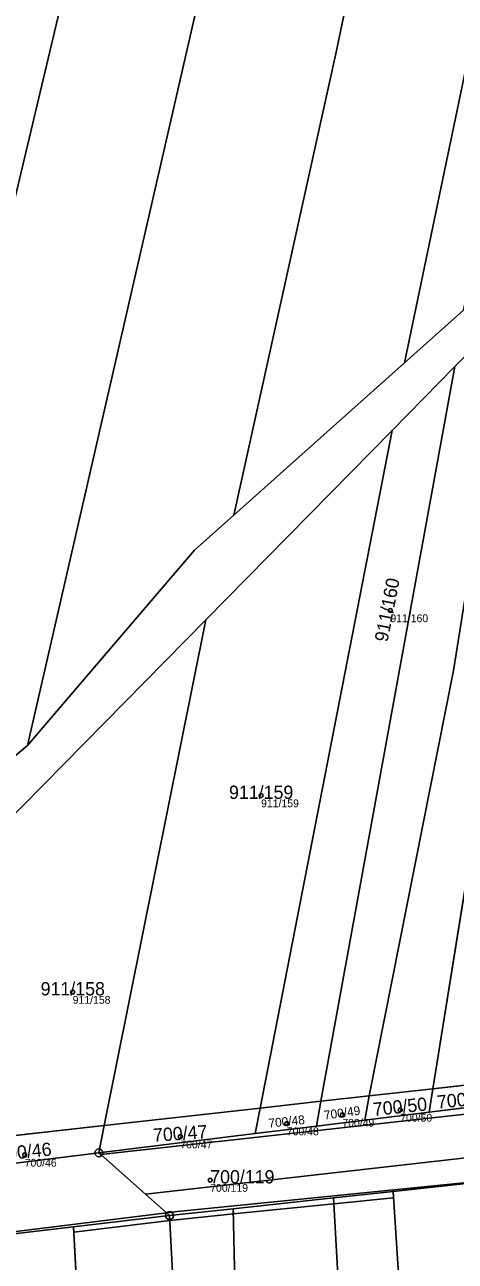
# Model space of a CAD drawing. Extents: x -603967 to -594699, y -1179315 to -1165625.
# Drawn here: x -596715.6 to -596660.5, y -1172077.4 to -1171919.4 of the extents above; entities that cross this region are included whole.
import ezdxf

# ---------------------------------------------------------------- set-up
doc = ezdxf.new("R2010")
doc.units = 0
for name, color, linetype in [('Definiční body', 7, 'Continuous'), ('Hranice parcel', 7, 'Continuous'), ('Parcelní čísla', 7, 'Continuous'), ('Polygon parcely', 7, 'Continuous'), ('Vnitřní kresba', 7, 'Continuous'), ('Věcná břemena k části', 7, 'Continuous'), ('Značky bodu BP', 7, 'Continuous')]:
    doc.layers.add(name, color=color, linetype=linetype)

msp = doc.modelspace()

# ---------------------------------------------------------------- linework, layer by layer
at = {"layer": 'Definiční body'}
for centre in [(-596668.81, -1171994.24994), (-596685.34, -1172017.89994), (-596709.42, -1172043.00994), (-596674.95, -1172058.71994), (-596667.55, -1172058.06994), (-596682.05, -1172059.81994), (-596695.66, -1172061.48994), (-596715.56, -1172063.82994), (-596691.84, -1172067.03994)]:
    msp.add_circle(centre, 0.25, dxfattribs=at)
at = {"layer": 'Hranice parcel'}
for p, q in [((-596663.37, -1172055.36), (-596646.21, -1171948.46)), ((-596659.47, -1171955.86), (-596667, -1171962.59)), ((-596660.59, -1171963.08), (-596653.35, -1171955.72)), ((-596667, -1171962.59), (-596688.82, -1171982.07)), ((-596677.69, -1172056.96), (-596660.59, -1171963.08)), ((-596668.6, -1171971.23), (-596660.59, -1171963.08)), ((-596692.4, -1171995.43), (-596668.6, -1171971.23)), ((-596685.46, -1172057.83), (-596668.6, -1171971.23)), ((-596718.34, -1172021.81), (-596692.4, -1171995.43)), ((-596705.38, -1172060.06), (-596692.4, -1171995.43)), ((-596663.37, -1172055.36), (-596671.52, -1172056.27)), ((-596663.85, -1172058.36), (-596663.37, -1172055.36)), ((-596655.22, -1172054.45), (-596663.37, -1172055.36)), ((-596677.69, -1172056.96), (-596685.46, -1172057.83)), ((-596678.27, -1172060.13), (-596677.69, -1172056.96)), ((-596671.52, -1172056.27), (-596677.69, -1172056.96)), ((-596672.08, -1172059.37), (-596671.52, -1172056.27)), ((-596663.85, -1172058.36), (-596655.67, -1172057.35)), ((-596685.46, -1172057.83), (-596705.38, -1172060.06)), ((-596686.1, -1172061.09), (-596685.46, -1172057.83)), ((-596672.08, -1172059.37), (-596663.85, -1172058.36)), ((-596705.38, -1172060.06), (-596724.7, -1172062.23)), ((-596706.08, -1172063.55), (-596705.38, -1172060.06)), ((-596686.1, -1172061.09), (-596678.27, -1172060.13)), ((-596678.27, -1172060.13), (-596672.08, -1172059.37)), ((-596706.08, -1172063.55), (-596686.1, -1172061.09)), ((-596725.28, -1172065.92), (-596706.08, -1172063.55)), ((-596646.74, -1172066.12), (-596668.46, -1172068.48)), ((-596668.46, -1172068.48), (-596676.08, -1172069.31)), ((-596676.08, -1172069.31), (-596688.89, -1172070.7)), ((-596697.04, -1172071.57), (-596709.32, -1172073.01)), ((-596688.89, -1172070.7), (-596697.04, -1172071.57)), ((-596709.32, -1172073.01), (-596731.52, -1172075.61)), ((-596709.32, -1172073.01), (-596707.12, -1172113.29))]:
    msp.add_line(p, q, dxfattribs=at)
for points in [[(-596651.64, -1171642.14), (-596655.01, -1171667.88), (-596688.58, -1171822.7), (-596737.77, -1172029.67)], [(-596638.2, -1171642.35), (-596641, -1171673.92), (-596652.52, -1171725.52), (-596666.38, -1171798.6), (-596715.18, -1172011.49)], [(-596624.29, -1171642.57), (-596626.3, -1171671.41), (-596634.31, -1171713.97), (-596636.32, -1171734.54), (-596675.74, -1171922.88), (-596688.82, -1171982.07)], [(-596613.18, -1171642.7), (-596613.49, -1171671.77), (-596618.29, -1171722.48), (-596625.19, -1171756.4), (-596648.25, -1171873.13), (-596654.96, -1171904.69), (-596667, -1171962.59)], [(-596671.52, -1172056.27), (-596660.76, -1172001.92), (-596653.35, -1171955.72)], [(-596688.82, -1171982.07), (-596693.83, -1171986.54), (-596715.18, -1172011.49)], [(-596715.18, -1172011.49), (-596733.29, -1172026.65), (-596737.77, -1172029.67)], [(-596697.04, -1172071.57), (-596700.13, -1172068.83), (-596705.84, -1172063.76), (-596706.08, -1172063.55)], [(-596664.14, -1172322.26), (-596662.8, -1172155.94), (-596668.46, -1172068.48)], [(-596672.99, -1172322.31), (-596670.97, -1172246.23), (-596670.71, -1172191.84), (-596671.16, -1172156.33), (-596676.08, -1172069.31)], [(-596707.12, -1172113.29), (-596694.91, -1172111.87), (-596697.04, -1172071.57)], [(-596687.66, -1172321.66), (-596685.64, -1172215.65), (-596688.89, -1172070.7)]]:
    msp.add_lwpolyline(points, dxfattribs=at)
at = {"layer": 'Polygon parcely'}
for points in [[(-596625.19, -1171756.4), (-596648.25, -1171873.13), (-596654.96, -1171904.69), (-596667, -1171962.59), (-596659.47, -1171955.86), (-596629.34, -1171813.71), (-596613.16, -1171719.01), (-596609.02, -1171671.9), (-596609.08, -1171641.28), (-596613.18, -1171642.7), (-596613.49, -1171671.77), (-596618.29, -1171722.48)], [(-596670.71, -1171668.9), (-596684.25, -1171728.86), (-596700.1, -1171797.33), (-596761.52, -1172045.67), (-596737.77, -1172029.67), (-596688.58, -1171822.7), (-596655.01, -1171667.88), (-596651.64, -1171642.14), (-596655.52, -1171642.08), (-596666.17, -1171641.91)], [(-596655.01, -1171667.88), (-596688.58, -1171822.7), (-596737.77, -1172029.67), (-596733.29, -1172026.65), (-596715.18, -1172011.49), (-596666.38, -1171798.6), (-596652.52, -1171725.52), (-596641, -1171673.92), (-596638.2, -1171642.35), (-596642.55, -1171642.28), (-596651.64, -1171642.14)], [(-596641, -1171673.92), (-596652.52, -1171725.52), (-596666.38, -1171798.6), (-596715.18, -1172011.49), (-596693.83, -1171986.54), (-596688.82, -1171982.07), (-596675.74, -1171922.88), (-596636.32, -1171734.54), (-596634.31, -1171713.97), (-596626.3, -1171671.41), (-596624.29, -1171642.57), (-596628.62, -1171642.5), (-596638.2, -1171642.35)], [(-596626.3, -1171671.41), (-596634.31, -1171713.97), (-596636.32, -1171734.54), (-596675.74, -1171922.88), (-596688.82, -1171982.07), (-596667, -1171962.59), (-596654.96, -1171904.69), (-596648.25, -1171873.13), (-596625.19, -1171756.4), (-596618.29, -1171722.48), (-596613.49, -1171671.77), (-596613.18, -1171642.7), (-596624.29, -1171642.57)], [(-596640.35, -1171959.08), (-596637.9, -1171939.47), (-596646.21, -1171948.46), (-596663.37, -1172055.36), (-596655.22, -1172054.45)], [(-596663.37, -1172055.36), (-596646.21, -1171948.46), (-596653.35, -1171955.72), (-596660.76, -1172001.92), (-596671.52, -1172056.27)], [(-596660.76, -1172001.92), (-596653.35, -1171955.72), (-596660.59, -1171963.08), (-596677.69, -1172056.96), (-596671.52, -1172056.27)], [(-596677.69, -1172056.96), (-596660.59, -1171963.08), (-596668.6, -1171971.23), (-596685.46, -1172057.83)], [(-596685.46, -1172057.83), (-596668.6, -1171971.23), (-596692.4, -1171995.43), (-596705.38, -1172060.06)], [(-596705.38, -1172060.06), (-596692.4, -1171995.43), (-596718.34, -1172021.81), (-596724.7, -1172062.23)], [(-596672.08, -1172059.37), (-596663.85, -1172058.36), (-596663.37, -1172055.36), (-596671.52, -1172056.27)], [(-596663.85, -1172058.36), (-596655.67, -1172057.35), (-596655.22, -1172054.45), (-596663.37, -1172055.36)], [(-596686.1, -1172061.09), (-596678.27, -1172060.13), (-596677.69, -1172056.96), (-596685.46, -1172057.83)], [(-596678.27, -1172060.13), (-596672.08, -1172059.37), (-596671.52, -1172056.27), (-596677.69, -1172056.96)], [(-596706.08, -1172063.55), (-596686.1, -1172061.09), (-596685.46, -1172057.83), (-596705.38, -1172060.06)], [(-596725.28, -1172065.92), (-596706.08, -1172063.55), (-596705.38, -1172060.06), (-596724.7, -1172062.23)], [(-596646.74, -1172066.12), (-596668.46, -1172068.48), (-596662.8, -1172155.94), (-596664.14, -1172322.26), (-596640.34, -1172323.73), (-596639.72, -1172168.75)], [(-596668.46, -1172068.48), (-596676.08, -1172069.31), (-596671.16, -1172156.33), (-596670.71, -1172191.84), (-596670.97, -1172246.23), (-596672.99, -1172322.31), (-596664.14, -1172322.26), (-596662.8, -1172155.94)], [(-596676.08, -1172069.31), (-596688.89, -1172070.7), (-596685.64, -1172215.65), (-596687.66, -1172321.66), (-596672.99, -1172322.31), (-596670.97, -1172246.23), (-596670.71, -1172191.84), (-596671.16, -1172156.33)], [(-596688.89, -1172070.7), (-596697.04, -1172071.57), (-596694.91, -1172111.87), (-596707.12, -1172113.29), (-596709.96, -1172320.68), (-596687.66, -1172321.66), (-596685.64, -1172215.65)], [(-596707.12, -1172113.29), (-596694.91, -1172111.87), (-596697.04, -1172071.57), (-596709.32, -1172073.01)], [(-596729.67, -1172116), (-596707.12, -1172113.29), (-596709.32, -1172073.01), (-596731.52, -1172075.61)]]:
    msp.add_lwpolyline(points, close=True, dxfattribs=at)
for points in [[(-596783.08, -1172065.14), (-596772.3, -1172058.37), (-596764.85, -1172053.69), (-596741.13, -1172038.79), (-596718.34, -1172021.81), (-596692.4, -1171995.43), (-596668.6, -1171971.23), (-596660.59, -1171963.08), (-596653.35, -1171955.72), (-596646.21, -1171948.46), (-596637.9, -1171939.47), (-596630.53, -1171929.86), (-596623.06, -1171920.13), (-596616.01, -1171912.53), (-596609.77, -1171907.25), (-596600.89, -1171899.73), (-596594.45, -1171894.83), (-596587.53, -1171889.33), (-596580.8, -1171885.78), (-596574.08, -1171882.1), (-596567.57, -1171878.54), (-596560.55, -1171874.7), (-596553.65, -1171870.92)], [(-596627.33, -1171917.09), (-596634.75, -1171928.19), (-596644.04, -1171942.08), (-596651.33, -1171948.59), (-596659.47, -1171955.86), (-596667, -1171962.59), (-596688.82, -1171982.07), (-596693.83, -1171986.54), (-596715.18, -1172011.49), (-596733.29, -1172026.65), (-596737.77, -1172029.67), (-596761.52, -1172045.67), (-596768.78, -1172050.57), (-596783.97, -1172060.8), (-596787.39, -1172062.57), (-596783.41, -1172062.12), (-596783.08, -1172065.14)], [(-596655.67, -1172057.35), (-596663.85, -1172058.36), (-596672.08, -1172059.37), (-596678.27, -1172060.13), (-596686.1, -1172061.09), (-596706.08, -1172063.55), (-596705.84, -1172063.76), (-596700.13, -1172068.83), (-596697.04, -1172071.57), (-596688.89, -1172070.7), (-596676.08, -1172069.31), (-596668.46, -1172068.48), (-596646.74, -1172066.12)], [(-596828.27, -1172087.31), (-596807.73, -1172085.05), (-596806.18, -1172084.88), (-596799.11, -1172083.92), (-596791.19, -1172082.85), (-596782.35, -1172081.65), (-596772.8, -1172080.36), (-596766.81, -1172079.55), (-596763.76, -1172079.34), (-596755.09, -1172078.34), (-596731.52, -1172075.61), (-596709.32, -1172073.01), (-596697.04, -1172071.57), (-596700.13, -1172068.83), (-596705.84, -1172063.76), (-596706.08, -1172063.55), (-596725.28, -1172065.92), (-596745.71, -1172068.16), (-596767.02, -1172070.53), (-596773.87, -1172071.29), (-596786.92, -1172072.73), (-596793.67, -1172073.48), (-596796.88, -1172073.83)]]:
    msp.add_lwpolyline(points, dxfattribs=at)
at = {"layer": 'Vnitřní kresba'}
for p, q in [((-596705.84, -1172063.76), (-596540.04, -1172045.45)), ((-596700.13, -1172068.83), (-596538.9, -1172050.58))]:
    msp.add_line(p, q, dxfattribs=at)
at = {"layer": 'Věcná břemena k části'}
for points in [[(-596635.39, -1172064.89), (-596621.15, -1172063.34), (-596606.98, -1172061.8), (-596593.21, -1172060.3), (-596584.6, -1172059.36), (-596579.44, -1172058.8), (-596576.81, -1172058.27), (-596655.6, -1172066.99), (-596696.02, -1172071.05), (-596733.9, -1172075.72), (-596747.53, -1172076.54), (-596765.15, -1172079.44), (-596763.76, -1172079.34), (-596755.09, -1172078.34), (-596731.52, -1172075.61), (-596709.32, -1172073.01), (-596697.04, -1172071.57), (-596688.89, -1172070.7), (-596676.08, -1172069.31), (-596668.46, -1172068.48), (-596646.74, -1172066.12)], [(-596676.04, -1172070.06), (-596668.41, -1172069.29), (-596668.46, -1172068.48), (-596676.08, -1172069.31)], [(-596676.04, -1172070.06), (-596676.08, -1172069.31), (-596688.89, -1172070.7), (-596688.88, -1172071.36)], [(-596709.32, -1172073.01), (-596709.28, -1172073.69), (-596697.01, -1172072.18), (-596697.04, -1172071.57)], [(-596697.04, -1172071.57), (-596697.01, -1172072.18), (-596688.88, -1172071.36), (-596688.89, -1172070.7)]]:
    msp.add_lwpolyline(points, close=True, dxfattribs=at)
at = {"layer": 'Značky bodu BP'}
for centre, radius in [((-596706.08, -1172063.54988), 0.5), ((-596706.08, -1172063.54988), 0.0303), ((-596697.04, -1172071.56988), 0.5), ((-596697.04, -1172071.56988), 0.0303)]:
    msp.add_circle(centre, radius, dxfattribs=at)

# ---------------------------------------------------------------- texts
at = {"layer": 'Definiční body'}
for s, p in [('911/160', (-596668.81, -1171995.739)), ('911/159', (-596685.34, -1172019.389)), ('911/158', (-596709.42, -1172044.499)), ('700/50', (-596667.55, -1172059.559)), ('700/48', (-596682.05, -1172061.309)), ('700/49', (-596674.95, -1172060.209)), ('700/47', (-596695.66, -1172062.979)), ('700/46', (-596715.56, -1172065.319)), ('700/119', (-596691.84, -1172068.529))]:
    msp.add_text(s, height=0.999996, dxfattribs=at).set_placement(p)
at = {"layer": 'Parcelní čísla'}
for s, height, rotation, p in [('911/160', 1.699998, 79, (-596669.174, -1171998.352)), ('700/51', 1.699998, 6, (-596662.762, -1172057.925)), ('700/50', 1.699998, 6, (-596670.952, -1172058.855)), ('700/48', 1.14, 6, (-596684.332, -1172060.346)), ('700/49', 1.14, 8, (-596677.212, -1172059.325)), ('700/47', 1.699998, 4, (-596699.088, -1172062.155)), ('700/46', 1.699998, 6, (-596718.962, -1172064.615))]:
    msp.add_text(s, height=height, rotation=rotation, dxfattribs=at).set_placement(p)
for s, p in [('911/159', (-596689.436, -1172018.325)), ('911/158', (-596713.516, -1172043.435)), ('700/119', (-596691.84, -1172067.465))]:
    msp.add_text(s, height=1.699998, dxfattribs=at).set_placement(p)

doc.saveas('drawing.dxf')
